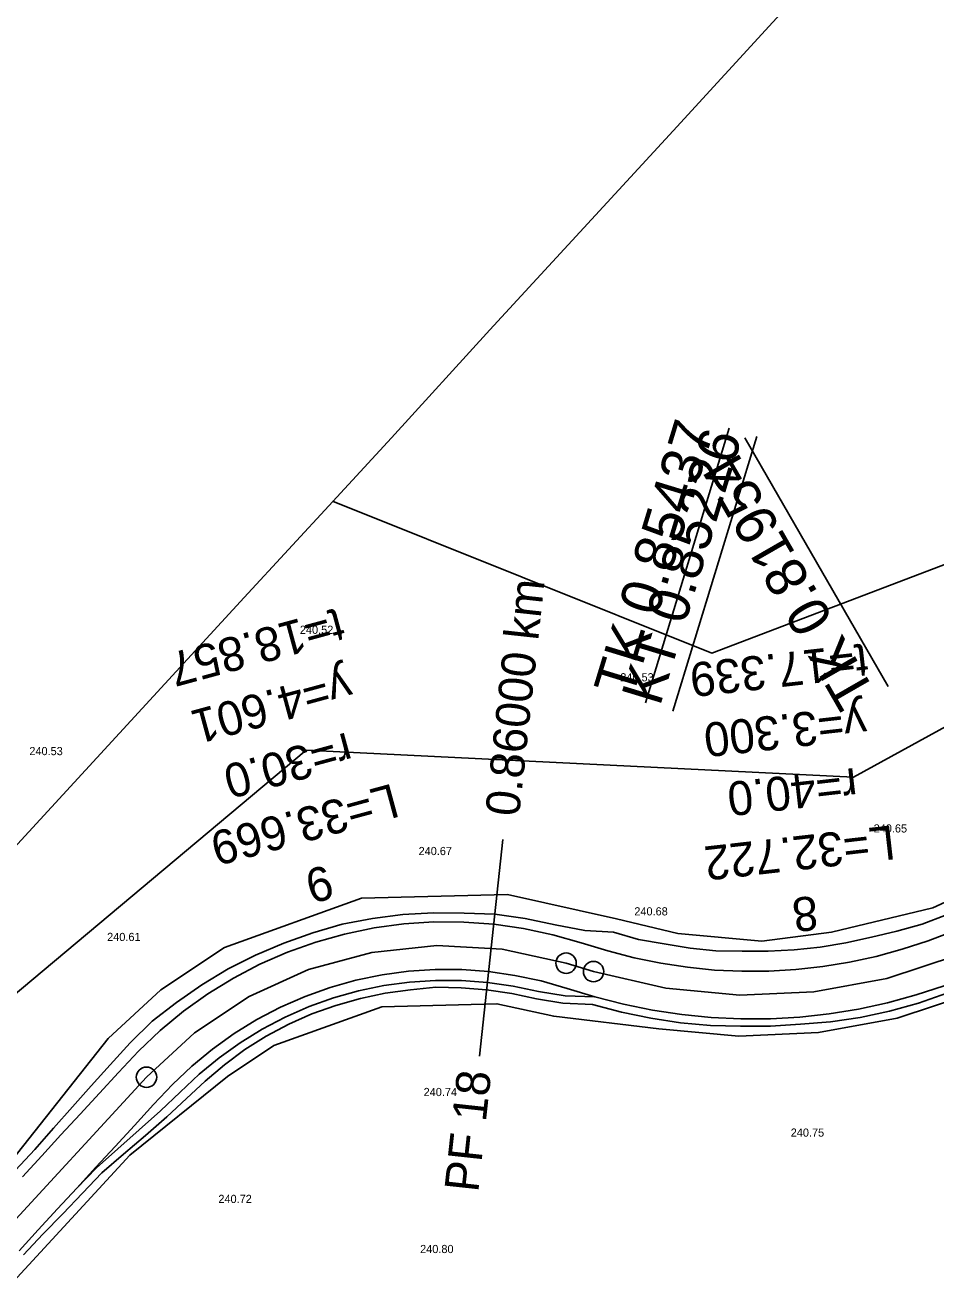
# Model space of a CAD drawing. Extents: x -555887 to -552101, y -1100251 to -1096546.
# Drawn here: x -555467.8 to -555400.9, y -1098230.8 to -1098138.5 of the extents above; entities that cross this region are included whole.
import ezdxf

# ---------------------------------------------------------------- set-up
doc = ezdxf.new("R2010")
doc.units = 0
for name, color, linetype in [('IP_návrh', 7, 'Continuous'), ('PARCELY_cesty', 7, 'Continuous'), ('PARCELY_ZP', 7, 'Continuous'), ('POLYGONY_SITUACE_PF', 7, 'Continuous'), ('POLYGONY_SITUACE_PF_POPISY', 7, 'Continuous'), ('POLYGONY_SITUACE_PO', 7, 'Continuous'), ('Výškopis', 7, 'Continuous'), ('zájem', 7, 'Continuous')]:
    doc.layers.add(name, color=color, linetype=linetype)

msp = doc.modelspace()

# ---------------------------------------------------------------- linework, layer by layer
for p, q in [((-555422.263, -1098188.309), (-555416.114, -1098168.133)), ((-555420.247, -1098188.923), (-555414.099, -1098168.747)), ((-555404.44, -1098187.125), (-555414.962, -1098168.845))]:
    msp.add_line(p, q)
at = {"layer": 'IP_návrh'}
msp.add_lwpolyline([(-555730.85, -1098494.64), (-555471.29, -1098211.98), (-555447.19, -1098191.79), (-555406.99, -1098193.78), (-555291.32, -1098130.27), (-555281.27, -1098119.66), (-555272.34, -1098101.41), (-555266.18, -1098052.11), (-555246.83, -1098023.92), (-555193.03, -1097978.41), (-554985.79, -1097744.7), (-554956.17, -1097701), (-554939.23, -1097656.04), (-554918.858, -1097601.971), (-554899.16, -1097585.1)], dxfattribs=at)
at = {"layer": 'PARCELY_cesty'}
for points in [[(-555292.247, -1098142.156), (-555364.66, -1098183.69), (-555371.393, -1098184.885), (-555389.151, -1098194.899), (-555393.3, -1098199.76), (-555401.17, -1098203.38), (-555408.61, -1098205.15), (-555413.73, -1098205.81), (-555419.9, -1098205.25), (-555424.403, -1098204.188), (-555432.4, -1098202.401), (-555443.108, -1098202.668), (-555453.184, -1098206.294), (-555457.857, -1098209.397), (-555461.709, -1098212.959), (-555470.071, -1098223.509), (-555661.76, -1098431.65)], [(-555289.093, -1098147.264), (-555393.056, -1098207.11), (-555398.229, -1098209.635), (-555403.795, -1098211.466), (-555409.558, -1098212.523), (-555415.411, -1098212.787), (-555421.274, -1098212.25), (-555428.994, -1098211.338), (-555433.17, -1098210.423), (-555441.616, -1098210.633), (-555449.565, -1098213.494), (-555452.965, -1098215.751), (-555460.12, -1098221.55), (-555719.836, -1098503.564)], [(-555461.709, -1098212.959), (-555457.857, -1098209.397), (-555453.184, -1098206.294), (-555443.108, -1098202.668), (-555432.4, -1098202.401), (-555424.403, -1098204.188)]]:
    msp.add_lwpolyline(points, dxfattribs=at)
at = {"layer": 'PARCELY_ZP'}
msp.add_lwpolyline([(-555445.24, -1098173.516), (-555417.385, -1098184.68), (-555381.15, -1098170.85), (-555299.54, -1098123.63), (-555285.35, -1098108), (-555279.05, -1098060.74), (-555272.16, -1098043.88), (-555262.31, -1098025.87), (-555247.78, -1098012.9), (-555216.95, -1097989.98), (-555203.13, -1097974.15), (-555172.13, -1097938.12), (-555158.62, -1097923.19), (-555154.87, -1097919.14), (-555147.19, -1097910.97), (-555141.65, -1097905.03), (-555123.73, -1097886.21), (-555084.65, -1097845.81), (-554996.25, -1097738.07)], dxfattribs=at)
at = {"layer": 'POLYGONY_SITUACE_PF'}
for p, q in [((-555433.599, -1098206.313), (-555432.735, -1098198.359)), ((-555434.463, -1098214.266), (-555433.599, -1098206.313))]:
    msp.add_line(p, q, dxfattribs=at)
at = {"layer": 'POLYGONY_SITUACE_PO'}
for p, q in [((-555440.081, -1098203.862), (-555442.316, -1098204.15)), ((-555437.833, -1098203.739), (-555440.081, -1098203.862)), ((-555435.583, -1098203.763), (-555437.833, -1098203.739)), ((-555433.331, -1098203.846), (-555435.583, -1098203.763)), ((-555431.096, -1098204.153), (-555433.331, -1098203.846)), ((-555400.15, -1098203.896), (-555401.954, -1098204.565)), ((-555444.528, -1098204.583), (-555446.697, -1098205.199)), ((-555442.316, -1098204.15), (-555444.528, -1098204.583)), ((-555442.197, -1098204.844), (-555444.354, -1098205.296)), ((-555440.012, -1098204.551), (-555442.197, -1098204.844)), ((-555437.813, -1098204.402), (-555440.012, -1098204.551)), ((-555435.609, -1098204.416), (-555437.813, -1098204.402)), ((-555433.41, -1098204.573), (-555435.609, -1098204.416)), ((-555431.229, -1098204.891), (-555433.41, -1098204.573)), ((-555429.073, -1098205.349), (-555431.229, -1098204.891)), ((-555428.886, -1098204.61), (-555431.096, -1098204.153)), ((-555426.711, -1098205.036), (-555428.886, -1098204.61)), ((-555401.954, -1098204.565), (-555403.808, -1098205.078)), ((-555446.697, -1098205.199), (-555448.816, -1098205.968)), ((-555444.354, -1098205.296), (-555446.477, -1098205.889)), ((-555426.988, -1098205.947), (-555429.073, -1098205.349)), ((-555424.622, -1098205.164), (-555426.711, -1098205.036)), ((-555422.776, -1098205.687), (-555424.622, -1098205.164)), ((-555420.886, -1098206.023), (-555422.776, -1098205.687)), ((-555405.675, -1098205.52), (-555407.546, -1098205.932)), ((-555403.808, -1098205.078), (-555405.675, -1098205.52)), ((-555401.511, -1098205.802), (-555403.405, -1098206.418)), ((-555399.656, -1098205.075), (-555401.511, -1098205.802)), ((-555448.816, -1098205.968), (-555450.891, -1098206.851)), ((-555448.553, -1098206.63), (-555450.571, -1098207.516)), ((-555446.477, -1098205.889), (-555448.553, -1098206.63)), ((-555442.362, -1098206.65), (-555446.998, -1098207.91)), ((-555437.584, -1098206.147), (-555442.362, -1098206.65)), ((-555432.786, -1098206.412), (-555437.584, -1098206.147)), ((-555428.093, -1098207.44), (-555432.786, -1098206.412)), ((-555425.019, -1098206.54), (-555426.988, -1098205.947)), ((-555423.09, -1098207.039), (-555425.019, -1098206.54)), ((-555418.993, -1098206.326), (-555420.886, -1098206.023)), ((-555417.086, -1098206.524), (-555418.993, -1098206.326)), ((-555415.169, -1098206.544), (-555417.086, -1098206.524)), ((-555413.253, -1098206.567), (-555415.169, -1098206.544)), ((-555411.34, -1098206.463), (-555413.253, -1098206.567)), ((-555409.435, -1098206.251), (-555411.34, -1098206.463)), ((-555407.546, -1098205.932), (-555409.435, -1098206.251)), ((-555403.405, -1098206.418), (-555405.328, -1098206.939)), ((-555450.891, -1098206.851), (-555452.91, -1098207.858)), ((-555450.571, -1098207.516), (-555452.526, -1098208.535)), ((-555426.077, -1098208.054), (-555428.093, -1098207.44)), ((-555421.14, -1098207.441), (-555423.09, -1098207.039)), ((-555419.171, -1098207.742), (-555421.14, -1098207.441)), ((-555407.273, -1098207.365), (-555409.238, -1098207.693)), ((-555405.328, -1098206.939), (-555407.273, -1098207.365)), ((-555399.361, -1098206.85), (-555404.538, -1098208.552)), ((-555452.91, -1098207.858), (-555454.841, -1098209.032)), ((-555452.526, -1098208.535), (-555454.401, -1098209.694)), ((-555446.998, -1098207.91), (-555451.374, -1098209.894)), ((-555441.606, -1098208.294), (-555443.525, -1098208.696)), ((-555439.662, -1098208.033), (-555441.606, -1098208.294)), ((-555437.706, -1098207.9), (-555439.662, -1098208.033)), ((-555435.744, -1098207.914), (-555437.706, -1098207.9)), ((-555433.788, -1098208.052), (-555435.744, -1098207.914)), ((-555431.847, -1098208.336), (-555433.788, -1098208.052)), ((-555429.929, -1098208.743), (-555431.847, -1098208.336)), ((-555420.768, -1098209.284), (-555426.077, -1098208.054)), ((-555417.189, -1098207.944), (-555419.171, -1098207.742)), ((-555415.199, -1098208.03), (-555417.189, -1098207.944)), ((-555413.207, -1098208.015), (-555415.199, -1098208.03)), ((-555411.219, -1098207.904), (-555413.207, -1098208.015)), ((-555409.238, -1098207.693), (-555411.219, -1098207.904)), ((-555404.538, -1098208.552), (-555409.898, -1098209.535)), ((-555454.841, -1098209.032), (-555456.703, -1098210.314)), ((-555445.414, -1098209.224), (-555447.261, -1098209.883)), ((-555443.525, -1098208.696), (-555445.414, -1098209.224)), ((-555443.336, -1098209.474), (-555445.171, -1098209.986)), ((-555441.471, -1098209.083), (-555443.336, -1098209.474)), ((-555439.582, -1098208.829), (-555441.471, -1098209.083)), ((-555439.526, -1098209.385), (-555441.375, -1098209.646)), ((-555437.681, -1098208.699), (-555439.582, -1098208.829)), ((-555437.666, -1098209.201), (-555439.526, -1098209.385)), ((-555435.775, -1098208.713), (-555437.681, -1098208.699)), ((-555435.796, -1098209.252), (-555437.666, -1098209.201)), ((-555433.933, -1098209.392), (-555435.796, -1098209.252)), ((-555433.874, -1098208.848), (-555435.775, -1098208.713)), ((-555432.086, -1098209.665), (-555433.933, -1098209.392)), ((-555431.989, -1098209.124), (-555433.874, -1098208.848)), ((-555430.124, -1098209.518), (-555431.989, -1098209.124)), ((-555428.173, -1098209.835), (-555430.124, -1098209.518)), ((-555428.009, -1098209.295), (-555429.929, -1098208.743)), ((-555425.989, -1098209.903), (-555428.009, -1098209.295)), ((-555415.342, -1098209.781), (-555420.768, -1098209.284)), ((-555400.33, -1098209.097), (-555402.397, -1098209.77)), ((-555400.33, -1098209.097), (-555402.397, -1098209.77)), ((-555456.703, -1098210.314), (-555458.496, -1098211.699)), ((-555454.401, -1098209.694), (-555456.196, -1098210.973)), ((-555451.374, -1098209.894), (-555455.378, -1098212.552)), ((-555447.261, -1098209.883), (-555449.057, -1098210.671)), ((-555445.171, -1098209.986), (-555446.966, -1098210.627)), ((-555443.2, -1098210.031), (-555444.995, -1098210.539)), ((-555441.375, -1098209.646), (-555443.2, -1098210.031)), ((-555430.26, -1098210.056), (-555432.086, -1098209.665)), ((-555428.339, -1098210.381), (-555430.26, -1098210.056)), ((-555426.155, -1098210.479), (-555428.339, -1098210.381)), ((-555425.989, -1098209.903), (-555428.173, -1098209.835)), ((-555423.884, -1098210.448), (-555425.989, -1098209.903)), ((-555423.884, -1098210.448), (-555425.989, -1098209.903)), ((-555421.755, -1098210.886), (-555423.884, -1098210.448)), ((-555421.755, -1098210.886), (-555423.884, -1098210.448)), ((-555409.898, -1098209.535), (-555415.342, -1098209.781)), ((-555404.496, -1098210.338), (-555406.619, -1098210.804)), ((-555404.496, -1098210.338), (-555406.619, -1098210.804)), ((-555402.397, -1098209.77), (-555404.496, -1098210.338)), ((-555402.397, -1098209.77), (-555404.496, -1098210.338)), ((-555402.216, -1098210.374), (-555404.342, -1098210.968)), ((-555400.135, -1098209.642), (-555402.216, -1098210.374)), ((-555456.196, -1098210.973), (-555457.894, -1098212.378)), ((-555449.057, -1098210.671), (-555450.796, -1098211.578)), ((-555446.966, -1098210.627), (-555448.711, -1098211.393)), ((-555446.752, -1098211.166), (-555448.457, -1098211.922)), ((-555444.995, -1098210.539), (-555446.752, -1098211.166)), ((-555424.021, -1098211.037), (-555426.155, -1098210.479)), ((-555421.86, -1098211.476), (-555424.021, -1098211.037)), ((-555419.606, -1098211.215), (-555421.755, -1098210.886)), ((-555419.606, -1098211.215), (-555421.755, -1098210.886)), ((-555417.443, -1098211.435), (-555419.606, -1098211.215)), ((-555417.443, -1098211.435), (-555419.606, -1098211.215)), ((-555408.764, -1098211.16), (-555410.926, -1098211.392)), ((-555408.764, -1098211.16), (-555410.926, -1098211.392)), ((-555406.619, -1098210.804), (-555408.764, -1098211.16)), ((-555406.619, -1098210.804), (-555408.764, -1098211.16)), ((-555404.342, -1098210.968), (-555406.502, -1098211.422)), ((-555458.496, -1098211.699), (-555460.112, -1098213.288)), ((-555450.796, -1098211.578), (-555452.465, -1098212.609)), ((-555450.401, -1098212.273), (-555452.022, -1098213.276)), ((-555448.711, -1098211.393), (-555450.401, -1098212.273)), ((-555448.457, -1098211.922), (-555450.107, -1098212.791)), ((-555419.682, -1098211.821), (-555421.86, -1098211.476)), ((-555417.485, -1098212.018), (-555419.682, -1098211.821)), ((-555415.282, -1098212.074), (-555417.485, -1098212.018)), ((-555415.271, -1098211.529), (-555417.443, -1098211.435)), ((-555415.271, -1098211.529), (-555417.443, -1098211.435)), ((-555413.079, -1098212.062), (-555415.282, -1098212.074)), ((-555413.096, -1098211.514), (-555415.271, -1098211.529)), ((-555413.096, -1098211.514), (-555415.271, -1098211.529)), ((-555410.926, -1098211.392), (-555413.096, -1098211.514)), ((-555410.926, -1098211.392), (-555413.096, -1098211.514)), ((-555410.881, -1098211.927), (-555413.079, -1098212.062)), ((-555408.685, -1098211.74), (-555410.881, -1098211.927)), ((-555406.502, -1098211.422), (-555408.685, -1098211.74)), ((-555457.894, -1098212.378), (-555459.491, -1098213.897)), ((-555455.378, -1098212.552), (-555458.905, -1098215.814)), ((-555452.465, -1098212.609), (-555454.062, -1098213.747)), ((-555450.107, -1098212.791), (-555451.685, -1098213.782)), ((-555460.112, -1098213.288), (-555461.566, -1098214.894)), ((-555459.491, -1098213.897), (-555460.955, -1098215.457)), ((-555454.062, -1098213.747), (-555455.573, -1098214.997)), ((-555452.022, -1098213.276), (-555453.574, -1098214.381)), ((-555451.685, -1098213.782), (-555453.164, -1098214.914)), ((-555461.566, -1098214.894), (-555462.964, -1098216.439)), ((-555455.573, -1098214.997), (-555456.994, -1098216.349)), ((-555453.574, -1098214.381), (-555455.042, -1098215.596)), ((-555453.164, -1098214.914), (-555454.593, -1098216.103)), ((-555458.905, -1098215.814), (-555722.128, -1098501.624)), ((-555460.955, -1098215.457), (-555462.367, -1098216.989)), ((-555455.042, -1098215.596), (-555456.423, -1098216.909)), ((-555462.964, -1098216.439), (-555464.349, -1098217.996)), ((-555456.994, -1098216.349), (-555458.381, -1098217.828)), ((-555456.423, -1098216.909), (-555457.875, -1098218.293)), ((-555454.593, -1098216.103), (-555455.956, -1098217.367)), ((-555462.367, -1098216.989), (-555463.778, -1098218.522)), ((-555458.381, -1098217.828), (-555459.792, -1098219.36)), ((-555455.956, -1098217.367), (-555457.409, -1098218.723)), ((-555464.349, -1098217.996), (-555465.73, -1098219.556)), ((-555463.778, -1098218.522), (-555465.189, -1098220.054)), ((-555457.875, -1098218.293), (-555459.441, -1098219.684)), ((-555457.409, -1098218.723), (-555458.986, -1098220.103)), ((-555465.73, -1098219.556), (-555467.113, -1098221.115)), ((-555459.792, -1098219.36), (-555461.203, -1098220.893)), ((-555465.189, -1098220.054), (-555466.601, -1098221.587)), ((-555459.441, -1098219.684), (-555461.006, -1098221.074)), ((-555458.986, -1098220.103), (-555460.593, -1098221.455)), ((-555467.113, -1098221.115), (-555468.527, -1098222.644)), ((-555461.203, -1098220.893), (-555462.615, -1098222.425)), ((-555461.006, -1098221.074), (-555462.572, -1098222.465)), ((-555460.593, -1098221.455), (-555462.178, -1098222.827)), ((-555466.601, -1098221.587), (-555468.012, -1098223.119)), ((-555462.615, -1098222.425), (-555464.026, -1098223.958)), ((-555462.572, -1098222.465), (-555464.026, -1098223.958)), ((-555462.178, -1098222.827), (-555463.61, -1098224.341)), ((-555464.026, -1098223.958), (-555465.437, -1098225.49)), ((-555464.026, -1098223.958), (-555465.437, -1098225.49)), ((-555463.61, -1098224.341), (-555465.047, -1098225.849)), ((-555465.437, -1098225.49), (-555466.849, -1098227.022)), ((-555465.437, -1098225.49), (-555466.849, -1098227.022)), ((-555465.047, -1098225.849), (-555466.515, -1098227.329)), ((-555466.849, -1098227.022), (-555468.26, -1098228.555)), ((-555466.849, -1098227.022), (-555468.26, -1098228.555)), ((-555466.515, -1098227.329), (-555467.942, -1098228.848))]:
    msp.add_line(p, q, dxfattribs=at)
for centre in [(-555428.093, -1098207.44), (-555426.077, -1098208.054), (-555458.905, -1098215.814)]:
    msp.add_circle(centre, 0.75, dxfattribs=at)
at = {"layer": 'zájem'}
for points in [[(-555238.64, -1097948.52), (-555252.57, -1097963.73), (-555279.76, -1097993.33), (-555293.44, -1098008.21), (-555307.4, -1098023.39), (-555319.27, -1098036.32), (-555345.7, -1098065.12), (-555359.04, -1098079.61), (-555372.52, -1098094.26), (-555387.16, -1098110.21), (-555420.24, -1098146.3), (-555426.79, -1098153.42), (-555433.69, -1098160.92), (-555440.91, -1098168.86), (-555445.23, -1098173.52), (-555448.48, -1098177.05), (-555451.73, -1098180.59), (-555493.09, -1098225.57), (-555626.26, -1098371.34)], [(-555626.26, -1098371.34), (-555493.09, -1098225.57), (-555451.73, -1098180.59), (-555448.48, -1098177.05), (-555445.23, -1098173.52), (-555440.91, -1098168.86), (-555433.69, -1098160.92), (-555426.79, -1098153.42), (-555420.24, -1098146.3), (-555387.16, -1098110.21), (-555372.52, -1098094.26), (-555359.04, -1098079.61), (-555345.7, -1098065.12), (-555319.27, -1098036.32), (-555307.4, -1098023.39), (-555293.44, -1098008.21), (-555279.76, -1097993.33), (-555252.57, -1097963.73), (-555238.64, -1097948.52)]]:
    msp.add_lwpolyline(points, dxfattribs=at)

# ---------------------------------------------------------------- texts
for s, height, rotation, p in [('TK 0.85437', 3, 73.05188, (-555423.219, -1098188.017)), ('KT 0.85226', 3, 73.05188, (-555421.204, -1098188.631)), ('TK 0.81954', 3, 119.92334, (-555405.307, -1098187.624)), ('t=18.857', 2.5, 195.20383, (-555444.822, -1098181.312)), ('t=17.339', 2.5, 186.48761, (-555406.092, -1098183.941)), ('y=4.601', 2.5, 195.20383, (-555444.217, -1098185.811)), ('y=3.300', 2.5, 186.48761, (-555406.176, -1098188.48)), ('r=30.0', 2.5, 195.20383, (-555444.188, -1098190.466)), ('r=40.0', 2.5, 186.48761, (-555406.852, -1098193.086)), ('L=33.669', 2.5, 195.20383, (-555440.836, -1098194.219)), ('L=32.722', 2.5, 186.48761, (-555404.108, -1098197.303)), ('9', 2.5, 195.20383, (-555445.632, -1098200.185)), ('8', 2.5, 186.48761, (-555409.752, -1098202.474))]:
    msp.add_text(s, height=height, rotation=rotation).set_placement(p)
at = {"layer": 'POLYGONY_SITUACE_PF_POPISY'}
for s, p in [('0.86000 km', (-555431.552, -1098196.724)), ('PF 18', (-555434.548, -1098224.315))]:
    msp.add_text(s, height=2.5, rotation=83.80224, dxfattribs=at).set_placement(p)
at = {"layer": 'Výškopis'}
for s, p in [('240.52', (-555447.642, -1098183.25)), ('240.53', (-555424.116, -1098186.74)), ('240.53', (-555467.506, -1098192.16)), ('240.65', (-555405.51, -1098197.84)), ('240.67', (-555438.925, -1098199.5)), ('240.68', (-555423.083, -1098203.93)), ('240.61', (-555461.794, -1098205.81)), ('240.74', (-555438.555, -1098217.2)), ('240.75', (-555411.599, -1098220.18)), ('240.72', (-555453.626, -1098225.05)), ('240.80', (-555438.812, -1098228.73))]:
    msp.add_text(s, height=0.6, dxfattribs=at).set_placement(p)

doc.saveas('drawing.dxf')
